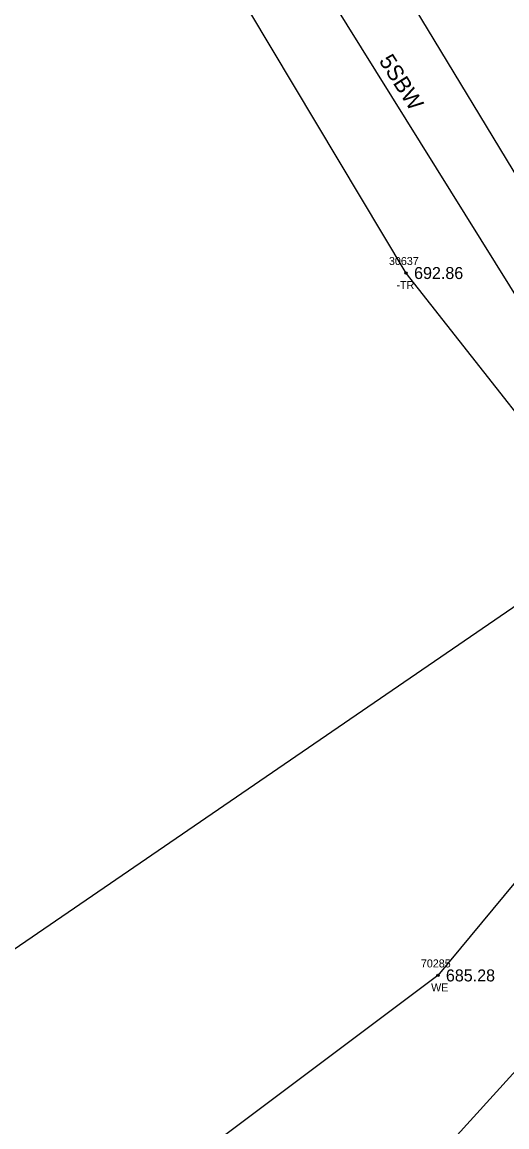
# Model space of a CAD drawing. Extents: x 1375131 to 1378678, y 999028 to 1004053.
# Drawn here: x 1377234.6 to 1377295.1, y 1001592.8 to 1001730.8 of the extents above; entities that cross this region are included whole.
import ezdxf

# ---------------------------------------------------------------- set-up
doc = ezdxf.new("R2010")
doc.units = 0
for name, color, linetype in [('RD_EX_DV_Prop', 7, 'Continuous'), ('RD_EX_Fence_Other', 7, 'Continuous'), ('RD_EX_H2O', 7, 'Continuous'), ('RD_EX_H2O_txCode', 7, 'Continuous'), ('RD_EX_RW', 7, 'Continuous'), ('RD_EX_TX_H2O_ELEV', 7, 'Continuous'), ('RD_EX_TX_VEG_ELEV', 7, 'Continuous'), ('RD_EX_VEG', 7, 'Continuous'), ('RD_EX_VEG_txCode', 7, 'Continuous'), ('RD_SMD_Locator', 7, 'Continuous'), ('RD_TX_Misc2', 7, 'Continuous')]:
    doc.layers.add(name, color=color, linetype=linetype)

msp = doc.modelspace()

# ---------------------------------------------------------------- linework, layer by layer
at = {"layer": 'RD_EX_DV_Prop'}
msp.add_lwpolyline([(1377336.79, 1001644.47), (1377261.88, 1001561.95), (1377219.07, 1001552.06), (1377161.86, 1001551.74), (1377137.12, 1001561.19), (1377067.04, 1001536.73), (1376960.14, 1001529.08), (1376841.39, 1001566.65), (1376720.96, 1001615.31), (1376646.89, 1001572.2), (1376582.24, 1001597.38), (1376530.03, 1001524.91), (1376479.01, 1001492.21), (1376423.76, 1001471.27), (1376406.38, 1001416.23), (1376319.08, 1001330.17), (1376238.95, 1001217.2), (1376238.09, 1001132.92), (1376171.56, 1000915.51), (1376168.19, 1000884.88), (1376152.25, 1000873.16), (1376095.21, 1000886.38)], dxfattribs=at)
at = {"layer": 'RD_EX_Fence_Other'}
msp.add_lwpolyline([(1377191.84, 1001887.9), (1377236.93, 1001798.52), (1377265.75, 1001745.48), (1377304.79, 1001682.79)], dxfattribs=at)
at = {"layer": 'RD_EX_H2O'}
msp.add_lwpolyline([(1377334.46, 1001660.58), (1377318.22, 1001649.94), (1377286.5, 1001611.68), (1377286.5, 1001611.68), (1377237.87, 1001575.18), (1377169.71, 1001581.47), (1377110, 1001563.58), (1377053.34, 1001538.73), (1377032.88, 1001532.42), (1376974.36, 1001543.19), (1376926.22, 1001584.14)], dxfattribs=at)
at = {"layer": 'RD_EX_RW'}
msp.add_line((1376979.85, 1002235.45), (1377524.04, 1001334.45), dxfattribs=at)
at = {"layer": 'RD_EX_VEG'}
msp.add_lwpolyline([(1377187.81, 1001646.15), (1377217.03, 1001603.62), (1377308.55, 1001666.34), (1377282.53, 1001699.42), (1377257.31, 1001741.62), (1377227.27, 1001786.89)], dxfattribs=at)
at = {"layer": 'RD_SMD_Locator'}
for centre in [(1377282.53, 1001699.42), (1377286.5, 1001611.68)]:
    msp.add_circle(centre, 0.15, dxfattribs=at)

# ---------------------------------------------------------------- texts
at = {"layer": 'RD_EX_H2O_txCode'}
for s, p in [('70285', (1377284.38, 1001612.68)), ('WE', (1377285.66, 1001609.68))]:
    msp.add_text(s, height=1, dxfattribs=at).set_placement(p)
at = {"layer": 'RD_EX_TX_H2O_ELEV'}
msp.add_text('685.28', height=1.5, dxfattribs=at).set_placement((1377287.5, 1001610.93))
at = {"layer": 'RD_EX_TX_VEG_ELEV'}
msp.add_text('692.86', height=1.5, dxfattribs=at).set_placement((1377283.53, 1001698.67))
at = {"layer": 'RD_EX_VEG_txCode'}
for s, p in [('30637', (1377280.39, 1001700.42)), ('-TR', (1377281.33, 1001697.42))]:
    msp.add_text(s, height=1, dxfattribs=at).set_placement(p)
at = {"layer": 'RD_TX_Misc2'}
msp.add_text('5SBW', height=2, rotation=302.3586, dxfattribs=at).set_placement((1377279.08, 1001725.93))

doc.saveas('drawing.dxf')
